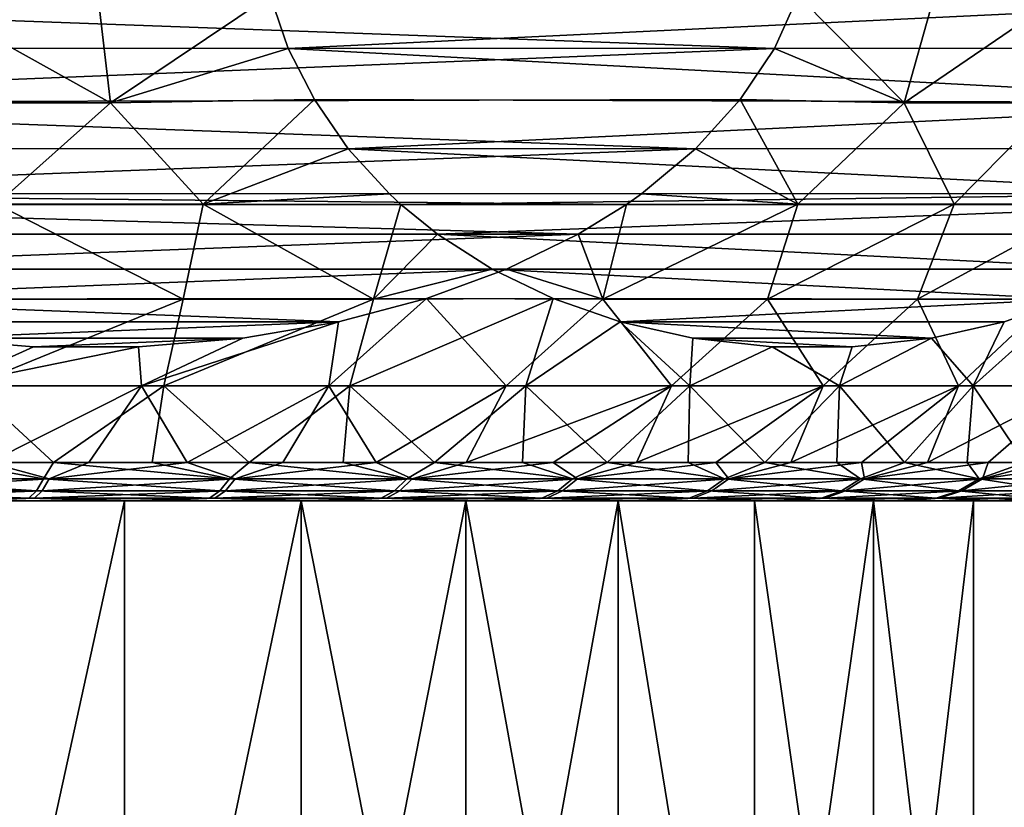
# Model space of a CAD drawing. Header units: metres. Extents: x -150 to 310, y -128 to 84.
# Tile 231 of 465: x 79.53 to 85.98, y 34.09 to 39.25. Entities that reach past the tile are written whole.
import ezdxf

# ---------------------------------------------------------------- set-up
doc = ezdxf.new("R2010")
doc.units = ezdxf.units.M
doc.layers.add('solid_26009703_SW0001', color=7, linetype='CONTINUOUS')
doc.layers.add('solid_26009703_SW0001_01', color=7, linetype='CONTINUOUS')

msp = doc.modelspace()

# ---------------------------------------------------------------- linework, layer by layer
at = {"layer": 'solid_26009703_SW0001'}
for points in [[(78.727852, 38.707348, 12.6068), (80.122719, 38.707348, 12.278869), (78.88015, 39.39843, 12.729935)], [(80.122719, 38.707348, 12.278869), (80.041283, 39.39843, 12.456953), (78.88015, 39.39843, 12.729935)], [(80.122719, 38.707348, 12.278869), (81.167763, 39.411186, 12.08179), (80.041283, 39.39843, 12.456953)], [(79.373932, 38.044098, 12.224487), (80.122719, 38.707348, 12.278869), (78.727852, 38.707348, 12.6068)], [(76.321724, 38.112812, -12.586742), (83.502274, 38.041786, -10.422909), (76.422478, 38.041771, -12.55638)], [(77.207138, 37.6175, -12.319926), (82.715981, 37.616787, -10.659857), (77.742134, 37.421524, -12.158709)], [(77.742134, 37.421524, -12.158709), (81.615921, 37.271812, -10.991355), (78.306305, 37.27232, -11.988697)], [(79.201126, 36.853291, 11.489237), (80.596863, 37.421936, 11.51524), (79.297058, 37.421936, 11.897963)], [(78.306305, 37.27232, -11.988697), (81.615921, 37.271812, -10.991355), (78.932907, 37.166004, -11.799873)], [(78.932907, 37.166004, -11.799873), (79.616821, 37.107979, -11.593778), (79.051361, 36.853291, -11.523418)], [(78.932907, 37.166004, -11.799873), (80.988846, 37.165607, -11.180322), (79.616821, 37.107979, -11.593778)], [(79.616821, 37.107979, -11.593778), (80.305092, 37.107845, -11.386369), (79.051361, 36.853291, -11.523418)], [(80.305092, 37.107845, -11.386369), (80.325539, 36.853291, -11.165299), (79.051361, 36.853291, -11.523418)], [(79.087769, 36.349998, 11.007087), (79.747643, 36.349998, 10.83076), (79.201126, 36.853291, 11.489237)], [(79.747643, 36.349998, 10.83076), (80.470528, 36.853291, 11.114565), (79.201126, 36.853291, 11.489237)], [(79.681992, 36.243534, 10.698792), (79.087769, 36.349998, 11.007087), (78.418427, 36.243534, 10.995857)], [(78.458076, 36.243534, -10.988866), (79.323883, 36.349998, -10.94889), (79.720566, 36.243534, -10.687244)], [(79.681992, 36.243534, 10.698792), (79.747643, 36.349998, 10.83076), (79.087769, 36.349998, 11.007087)], [(79.720566, 36.243534, -10.687244), (79.323883, 36.349998, -10.94889), (79.979813, 36.349998, -10.758412)], [(80.902534, 36.243534, 10.257043), (79.747643, 36.349998, 10.83076), (79.681992, 36.243534, 10.698792)], [(80.902534, 36.243534, 10.257043), (80.39566, 36.349998, 10.614912), (79.747643, 36.349998, 10.83076)], [(78.418427, 36.243534, 10.995857), (78.390503, 36.16465, 10.835794), (79.635674, 36.16465, 10.543053)], [(79.681992, 36.243534, 10.698792), (78.418427, 36.243534, 10.995857), (79.635674, 36.16465, 10.543053)], [(79.720566, 36.243534, -10.687244), (79.673683, 36.16465, -10.531673), (78.429573, 36.16465, -10.828904)], [(78.458076, 36.243534, -10.988866), (79.720566, 36.243534, -10.687244), (78.429573, 36.16465, -10.828904)], [(80.939499, 36.243534, -10.241096), (80.874878, 36.16465, -10.09202), (79.673683, 36.16465, -10.531673)], [(79.720566, 36.243534, -10.687244), (80.939499, 36.243534, -10.241096), (79.673683, 36.16465, -10.531673)], [(78.390503, 36.16465, 10.835794), (78.360588, 36.11628, 10.664363), (79.586067, 36.11628, 10.376253)], [(79.635674, 36.16465, 10.543053), (78.390503, 36.16465, 10.835794), (79.586067, 36.11628, 10.376253)], [(79.673683, 36.16465, -10.531673), (79.623474, 36.11628, -10.365054), (78.399048, 36.11628, -10.657583)], [(78.429573, 36.16465, -10.828904), (79.673683, 36.16465, -10.531673), (78.399048, 36.11628, -10.657583)], [(80.874878, 36.16465, -10.09202), (80.805664, 36.11628, -9.932357), (79.623474, 36.11628, -10.365054)], [(79.673683, 36.16465, -10.531673), (80.874878, 36.16465, -10.09202), (79.623474, 36.11628, -10.365054)], [(80.166733, 36.099998, 9.994311), (76.384674, 36.099998, 10.644735), (77.761963, 36.099998, 10.401186)], [(80.166733, 36.099998, 9.994311), (77.670601, 36.099998, 10.581158), (76.384674, 36.099998, 10.644735)], [(80.166733, 36.099998, 9.994311), (78.936302, 36.099998, 10.362735), (77.670601, 36.099998, 10.581158)], [(80.166733, 36.099998, 9.994311), (77.761963, 36.099998, 10.401186), (79.008423, 36.099998, 10.1724)], [(79.586067, 36.11628, 10.376253), (78.360588, 36.11628, 10.664363), (78.936302, 36.099998, 10.362735)], [(78.399048, 36.11628, -10.657583), (79.623474, 36.11628, -10.365054), (79.159637, 36.099998, -10.307978)], [(80.213852, 36.099998, -9.796956), (80.215408, 30.6, -9.796618), (79.007339, 30.6, -10.173064)], [(79.008423, 36.099998, -10.1724), (80.213852, 36.099998, -9.796956), (79.007339, 30.6, -10.173064)], [(80.380234, 36.099998, -9.912956), (80.213852, 36.099998, -9.796956), (79.008423, 36.099998, -10.1724)], [(79.159637, 36.099998, -10.307978), (80.380234, 36.099998, -9.912956), (79.008423, 36.099998, -10.1724)], [(79.623474, 36.11628, -10.365054), (80.380234, 36.099998, -9.912956), (79.159637, 36.099998, -10.307978)]]:
    msp.add_3dface(points, dxfattribs=at)
at = {"layer": 'solid_26009703_SW0001_01'}
for points in [[(75.300003, 39.398655, -12.894634), (84.629257, 39.411201, -10.083296), (84.472725, 39.063938, -10.130468)], [(75.451782, 39.064339, -12.848897), (75.300003, 39.398655, -12.894634), (84.472725, 39.063938, -10.130468)], [(80.122719, 38.707348, 12.278869), (81.286896, 39.063911, 11.969803), (81.167763, 39.411186, 12.08179)], [(88.267075, 39.398655, 5.408092), (81.167763, 39.411186, 12.08179), (81.286896, 39.063911, 11.969803)], [(88.151573, 39.06432, 5.516674), (88.267075, 39.398655, 5.408092), (81.286896, 39.063911, 11.969803)], [(85.323387, 38.707348, -9.275915), (84.472725, 39.063938, -10.130468), (84.629257, 39.411201, -10.083296)], [(85.323387, 38.707348, -9.275915), (84.629257, 39.411201, -10.083296), (85.517838, 39.39843, -9.294887)], [(85.323387, 38.707348, -9.275915), (85.517838, 39.39843, -9.294887), (86.335182, 39.39843, -8.425296)], [(86.305542, 38.707348, -8.230797), (85.323387, 38.707348, -9.275915), (86.335182, 39.39843, -8.425296)], [(75.692688, 38.707207, -12.776301), (75.451782, 39.064339, -12.848897), (84.472725, 39.063938, -10.130468)], [(75.692688, 38.707207, -12.776301), (84.472725, 39.063938, -10.130468), (84.248535, 38.728046, -10.198026)], [(80.122719, 38.707348, 12.278869), (81.457497, 38.728016, 11.809426), (81.286896, 39.063911, 11.969803)], [(87.968262, 38.707207, 5.688996), (88.151573, 39.06432, 5.516674), (81.286896, 39.063911, 11.969803)], [(87.968262, 38.707207, 5.688996), (81.286896, 39.063911, 11.969803), (81.457497, 38.728016, 11.809426)], [(85.323387, 38.707348, -9.275915), (84.248535, 38.728046, -10.198026), (84.472725, 39.063938, -10.130468)], [(75.692688, 38.707207, -12.776301), (84.248535, 38.728046, -10.198026), (83.956207, 38.406086, -10.286118)], [(80.72953, 38.044098, 11.824072), (81.457497, 38.728016, 11.809426), (80.122719, 38.707348, 12.278869)], [(80.72953, 38.044098, 11.824072), (81.679962, 38.406052, 11.600301), (81.457497, 38.728016, 11.809426)], [(87.968262, 38.707207, 5.688996), (81.457497, 38.728016, 11.809426), (81.679962, 38.406052, 11.600301)], [(84.625504, 38.044098, -9.574645), (83.956207, 38.406086, -10.286118), (84.248535, 38.728046, -10.198026)], [(84.625504, 38.044098, -9.574645), (84.248535, 38.728046, -10.198026), (85.323387, 38.707348, -9.275915)], [(75.967575, 38.406971, -12.693464), (75.692688, 38.707207, -12.776301), (83.956207, 38.406086, -10.286118)], [(79.373932, 38.044098, 12.224487), (80.72953, 38.044098, 11.824072), (80.122719, 38.707348, 12.278869)], [(87.759056, 38.406948, 5.885658), (87.968262, 38.707207, 5.688996), (81.679962, 38.406052, 11.600301)], [(85.650322, 38.044098, -8.600533), (84.625504, 38.044098, -9.574645), (85.323387, 38.707348, -9.275915)], [(85.650322, 38.044098, -8.600533), (85.323387, 38.707348, -9.275915), (86.305542, 38.707348, -8.230797)], [(86.559143, 38.044098, -7.517391), (85.650322, 38.044098, -8.600533), (86.305542, 38.707348, -8.230797)], [(76.321724, 38.112812, -12.586742), (75.967575, 38.406971, -12.693464), (83.956207, 38.406086, -10.286118)], [(76.321724, 38.112812, -12.586742), (83.956207, 38.406086, -10.286118), (83.601715, 38.111866, -10.392942)], [(80.72953, 38.044098, 11.824072), (81.949722, 38.111835, 11.34671), (81.679962, 38.406052, 11.600301)], [(87.489548, 38.112785, 6.139007), (87.759056, 38.406948, 5.885658), (81.679962, 38.406052, 11.600301)], [(87.489548, 38.112785, 6.139007), (81.679962, 38.406052, 11.600301), (81.949722, 38.111835, 11.34671)], [(84.625504, 38.044098, -9.574645), (83.601715, 38.111866, -10.392942), (83.956207, 38.406086, -10.286118)], [(76.321724, 38.112812, -12.586742), (83.601715, 38.111866, -10.392942), (83.502274, 38.041786, -10.422909)], [(80.72953, 38.044098, 11.824072), (82.025368, 38.041786, 11.275604), (81.949722, 38.111835, 11.34671)], [(87.489548, 38.112785, 6.139007), (81.949722, 38.111835, 11.34671), (82.025368, 38.041786, 11.275604)], [(87.489548, 38.112785, 6.139007), (82.025368, 38.041786, 11.275604), (87.412903, 38.041771, 6.211057)], [(84.625504, 38.044098, -9.574645), (83.502274, 38.041786, -10.422909), (83.601715, 38.111866, -10.392942)], [(76.422478, 38.041771, -12.55638), (83.502274, 38.041786, -10.422909), (83.186478, 37.846661, -10.518073)], [(76.736702, 37.847527, -12.461691), (76.422478, 38.041771, -12.55638), (83.186478, 37.846661, -10.518073)], [(79.373932, 38.044098, 12.224487), (79.297058, 37.421936, 11.897963), (80.596863, 37.421936, 11.51524)], [(79.373932, 38.044098, 12.224487), (80.596863, 37.421936, 11.51524), (80.72953, 38.044098, 11.824072)], [(80.72953, 38.044098, 11.824072), (80.596863, 37.421936, 11.51524), (81.846321, 37.421936, 10.990993)], [(80.72953, 38.044098, 11.824072), (81.846321, 37.421936, 10.990993), (82.025368, 38.041786, 11.275604)], [(82.265709, 37.846638, 11.049666), (82.025368, 38.041786, 11.275604), (81.846321, 37.421936, 10.990993)], [(87.412903, 38.041771, 6.211057), (82.025368, 38.041786, 11.275604), (82.265709, 37.846638, 11.049666)], [(87.173752, 37.8475, 6.435871), (87.412903, 38.041771, 6.211057), (82.265709, 37.846638, 11.049666)], [(83.186478, 37.846661, -10.518073), (83.502274, 38.041786, -10.422909), (83.347702, 37.421936, -10.123935)], [(84.625504, 38.044098, -9.574645), (84.428436, 37.421936, -9.301876), (83.347702, 37.421936, -10.123935)], [(84.625504, 38.044098, -9.574645), (83.347702, 37.421936, -10.123935), (83.502274, 38.041786, -10.422909)], [(85.650322, 38.044098, -8.600533), (85.411324, 37.421936, -8.365009), (84.428436, 37.421936, -9.301876)], [(85.650322, 38.044098, -8.600533), (84.428436, 37.421936, -9.301876), (84.625504, 38.044098, -9.574645)], [(86.559143, 38.044098, -7.517391), (86.284218, 37.421936, -7.324897), (85.411324, 37.421936, -8.365009)], [(86.559143, 38.044098, -7.517391), (85.411324, 37.421936, -8.365009), (85.650322, 38.044098, -8.600533)], [(77.207138, 37.6175, -12.319926), (76.736702, 37.847527, -12.461691), (83.186478, 37.846661, -10.518073)], [(77.207138, 37.6175, -12.319926), (83.186478, 37.846661, -10.518073), (82.715981, 37.616787, -10.659857)], [(82.623749, 37.616768, 10.713093), (82.265709, 37.846638, 11.049666), (81.846321, 37.421936, 10.990993)], [(86.81575, 37.617474, 6.772407), (87.173752, 37.8475, 6.435871), (82.265709, 37.846638, 11.049666)], [(86.81575, 37.617474, 6.772407), (82.265709, 37.846638, 11.049666), (82.623749, 37.616768, 10.713093)], [(82.715981, 37.616787, -10.659857), (83.186478, 37.846661, -10.518073), (83.347702, 37.421936, -10.123935)], [(77.742134, 37.421524, -12.158709), (82.715981, 37.616787, -10.659857), (82.191605, 37.424332, -10.817875)], [(83.022789, 37.424316, 10.33798), (82.623749, 37.616768, 10.713093), (81.846321, 37.421936, 10.990993)], [(82.191605, 37.424332, -10.817875), (82.715981, 37.616787, -10.659857), (83.347702, 37.421936, -10.123935)], [(86.81575, 37.617474, 6.772407), (82.623749, 37.616768, 10.713093), (86.408691, 37.421528, 7.155066)], [(86.408691, 37.421528, 7.155066), (82.623749, 37.616768, 10.713093), (83.022789, 37.424316, 10.33798)], [(77.742134, 37.421524, -12.158709), (82.191605, 37.424332, -10.817875), (81.615921, 37.271812, -10.991355)], [(79.201126, 36.853291, 11.489237), (80.470528, 36.853291, 11.114565), (80.596863, 37.421936, 11.51524)], [(80.470528, 36.853291, 11.114565), (81.846321, 37.421936, 10.990993), (80.596863, 37.421936, 11.51524)], [(80.470528, 36.853291, 11.114565), (81.689995, 36.853291, 10.600121), (81.846321, 37.421936, 10.990993)], [(82.191605, 37.424332, -10.817875), (82.714134, 36.853291, -10.034101), (81.551598, 36.853291, -10.66677)], [(81.615921, 37.271812, -10.991355), (82.191605, 37.424332, -10.817875), (81.551598, 36.853291, -10.66677)], [(81.689995, 36.853291, 10.600121), (83.022789, 37.424316, 10.33798), (81.846321, 37.421936, 10.990993)], [(81.689995, 36.853291, 10.600121), (82.8442, 36.853291, 9.952374), (83.022789, 37.424316, 10.33798)], [(82.191605, 37.424332, -10.817875), (83.347702, 37.421936, -10.123935), (82.714134, 36.853291, -10.034101)], [(83.347702, 37.421936, -10.123935), (83.798523, 36.853291, -9.275246), (82.714134, 36.853291, -10.034101)], [(82.8442, 36.853291, 9.952374), (83.460884, 37.271797, 9.926144), (83.022789, 37.424316, 10.33798)], [(86.408691, 37.421528, 7.155066), (83.022789, 37.424316, 10.33798), (83.460884, 37.271797, 9.926144)], [(83.347702, 37.421936, -10.123935), (84.428436, 37.421936, -9.301876), (83.798523, 36.853291, -9.275246)], [(86.408691, 37.421528, 7.155066), (83.460884, 37.271797, 9.926144), (85.979271, 37.272297, 7.558738)], [(84.428436, 37.421936, -9.301876), (84.79113, 36.853291, -8.39975), (83.798523, 36.853291, -9.275246)], [(84.428436, 37.421936, -9.301876), (85.411324, 37.421936, -8.365009), (84.79113, 36.853291, -8.39975)], [(85.411324, 37.421936, -8.365009), (85.679474, 36.853291, -7.418622), (84.79113, 36.853291, -8.39975)], [(85.411324, 37.421936, -8.365009), (86.284218, 37.421936, -7.324897), (85.679474, 36.853291, -7.418622)], [(86.284218, 37.421936, -7.324897), (86.452377, 36.853291, -6.3442), (85.679474, 36.853291, -7.418622)], [(85.775246, 36.853291, 7.298524), (86.408691, 37.421528, 7.155066), (85.979271, 37.272297, 7.558738)], [(85.775246, 36.853291, 7.298524), (86.534103, 36.853291, 6.214135), (86.408691, 37.421528, 7.155066)], [(78.932907, 37.166004, -11.799873), (81.615921, 37.271812, -10.991355), (80.988846, 37.165607, -11.180322)], [(81.615921, 37.271812, -10.991355), (81.551598, 36.853291, -10.66677), (80.325539, 36.853291, -11.165299)], [(80.988846, 37.165607, -11.180322), (81.615921, 37.271812, -10.991355), (80.325539, 36.853291, -11.165299)], [(82.8442, 36.853291, 9.952374), (83.918625, 36.853291, 9.179471), (83.460884, 37.271797, 9.926144)], [(85.979271, 37.272297, 7.558738), (83.460884, 37.271797, 9.926144), (85.502441, 37.165985, 8.006984)], [(85.502441, 37.165985, 8.006984), (83.460884, 37.271797, 9.926144), (83.938065, 37.165596, 9.477571)], [(83.918625, 36.853291, 9.179471), (83.938065, 37.165596, 9.477571), (83.460884, 37.271797, 9.926144)], [(85.775246, 36.853291, 7.298524), (85.979271, 37.272297, 7.558738), (85.502441, 37.165985, 8.006984)], [(79.616821, 37.107979, -11.593778), (80.988846, 37.165607, -11.180322), (80.305092, 37.107845, -11.386369)], [(80.305092, 37.107845, -11.386369), (80.988846, 37.165607, -11.180322), (80.325539, 36.853291, -11.165299)], [(83.918625, 36.853291, 9.179471), (84.458328, 37.107841, 8.9885), (83.938065, 37.165596, 9.477571)], [(83.918625, 36.853291, 9.179471), (84.89975, 36.853291, 8.29113), (84.458328, 37.107841, 8.9885)], [(85.502441, 37.165985, 8.006984), (83.938065, 37.165596, 9.477571), (84.982033, 37.107975, 8.49619)], [(84.982033, 37.107975, 8.49619), (83.938065, 37.165596, 9.477571), (84.458328, 37.107841, 8.9885)], [(84.89975, 36.853291, 8.29113), (84.982033, 37.107975, 8.49619), (84.458328, 37.107841, 8.9885)], [(84.89975, 36.853291, 8.29113), (85.502441, 37.165985, 8.006984), (84.982033, 37.107975, 8.49619)], [(84.89975, 36.853291, 8.29113), (85.775246, 36.853291, 7.298524), (85.502441, 37.165985, 8.006984)], [(79.323883, 36.349998, -10.94889), (79.051361, 36.853291, -11.523418), (80.325539, 36.853291, -11.165299)], [(79.979813, 36.349998, -10.758412), (79.323883, 36.349998, -10.94889), (80.325539, 36.853291, -11.165299)], [(79.747643, 36.349998, 10.83076), (80.39566, 36.349998, 10.614912), (80.470528, 36.853291, 11.114565)], [(80.623039, 36.349998, -10.52868), (79.979813, 36.349998, -10.758412), (80.325539, 36.853291, -11.165299)], [(80.623039, 36.349998, -10.52868), (80.325539, 36.853291, -11.165299), (81.551598, 36.853291, -10.66677)], [(80.39566, 36.349998, 10.614912), (81.029465, 36.349998, 10.360332), (80.470528, 36.853291, 11.114565)], [(81.029465, 36.349998, 10.360332), (81.689995, 36.853291, 10.600121), (80.470528, 36.853291, 11.114565)], [(81.251221, 36.349998, -10.260529), (80.623039, 36.349998, -10.52868), (81.551598, 36.853291, -10.66677)], [(81.029465, 36.349998, 10.360332), (81.646744, 36.349998, 10.067948), (81.689995, 36.853291, 10.600121)], [(81.862068, 36.349998, -9.954938), (81.251221, 36.349998, -10.260529), (81.551598, 36.853291, -10.66677)], [(81.862068, 36.349998, -9.954938), (81.551598, 36.853291, -10.66677), (82.714134, 36.853291, -10.034101)], [(81.646744, 36.349998, 10.067948), (82.245239, 36.349998, 9.738828), (81.689995, 36.853291, 10.600121)], [(82.245239, 36.349998, 9.738828), (82.8442, 36.853291, 9.952374), (81.689995, 36.853291, 10.600121)], [(82.453346, 36.349998, -9.613021), (81.862068, 36.349998, -9.954938), (82.714134, 36.853291, -10.034101)], [(82.245239, 36.349998, 9.738828), (82.822769, 36.349998, 9.374171), (82.8442, 36.853291, 9.952374)], [(82.453346, 36.349998, -9.613021), (82.714134, 36.853291, -10.034101), (83.798523, 36.853291, -9.275246)], [(83.022911, 36.349998, -9.236026), (82.453346, 36.349998, -9.613021), (83.798523, 36.853291, -9.275246)], [(82.822769, 36.349998, 9.374171), (83.377235, 36.349998, 8.975309), (82.8442, 36.853291, 9.952374)], [(83.377235, 36.349998, 8.975309), (83.918625, 36.853291, 9.179471), (82.8442, 36.853291, 9.952374)], [(83.568672, 36.349998, -8.825329), (83.022911, 36.349998, -9.236026), (83.798523, 36.853291, -9.275246)], [(83.377235, 36.349998, 8.975309), (83.906601, 36.349998, 8.543697), (83.918625, 36.853291, 9.179471)], [(83.568672, 36.349998, -8.825329), (83.798523, 36.853291, -9.275246), (84.79113, 36.853291, -8.39975)], [(84.088638, 36.349998, -8.38243), (83.568672, 36.349998, -8.825329), (84.79113, 36.853291, -8.39975)], [(83.906601, 36.349998, 8.543697), (84.408943, 36.349998, 8.080912), (83.918625, 36.853291, 9.179471)], [(84.408943, 36.349998, 8.080912), (84.89975, 36.853291, 8.29113), (83.918625, 36.853291, 9.179471)], [(84.58091, 36.349998, -7.908945), (84.088638, 36.349998, -8.38243), (84.79113, 36.853291, -8.39975)], [(84.408943, 36.349998, 8.080912), (84.882423, 36.349998, 7.58864), (84.89975, 36.853291, 8.29113)], [(84.58091, 36.349998, -7.908945), (84.79113, 36.853291, -8.39975), (85.679474, 36.853291, -7.418622)], [(85.043701, 36.349998, -7.406602), (84.58091, 36.349998, -7.908945), (85.679474, 36.853291, -7.418622)], [(84.882423, 36.349998, 7.58864), (85.325325, 36.349998, 7.068678), (84.89975, 36.853291, 8.29113)], [(85.325325, 36.349998, 7.068678), (85.775246, 36.853291, 7.298524), (84.89975, 36.853291, 8.29113)], [(85.475311, 36.349998, -6.877233), (85.043701, 36.349998, -7.406602), (85.679474, 36.853291, -7.418622)], [(85.325325, 36.349998, 7.068678), (85.736015, 36.349998, 6.522923), (85.775246, 36.853291, 7.298524)], [(85.475311, 36.349998, -6.877233), (85.679474, 36.853291, -7.418622), (86.452377, 36.853291, -6.3442)], [(85.874176, 36.349998, -6.32277), (85.475311, 36.349998, -6.877233), (86.452377, 36.853291, -6.3442)], [(85.736015, 36.349998, 6.522923), (86.113014, 36.349998, 5.953363), (85.775246, 36.853291, 7.298524)], [(86.113014, 36.349998, 5.953363), (86.534103, 36.853291, 6.214135), (85.775246, 36.853291, 7.298524)], [(86.238831, 36.349998, -5.745236), (85.874176, 36.349998, -6.32277), (86.452377, 36.853291, -6.3442)], [(79.720566, 36.243534, -10.687244), (79.979813, 36.349998, -10.758412), (80.623039, 36.349998, -10.52868)], [(79.720566, 36.243534, -10.687244), (80.623039, 36.349998, -10.52868), (80.939499, 36.243534, -10.241096)], [(80.902534, 36.243534, 10.257043), (81.029465, 36.349998, 10.360332), (80.39566, 36.349998, 10.614912)], [(80.939499, 36.243534, -10.241096), (80.623039, 36.349998, -10.52868), (81.251221, 36.349998, -10.260529)], [(82.063538, 36.243534, 9.676586), (81.029465, 36.349998, 10.360332), (80.902534, 36.243534, 10.257043)], [(80.939499, 36.243534, -10.241096), (81.251221, 36.349998, -10.260529), (81.862068, 36.349998, -9.954938)], [(80.939499, 36.243534, -10.241096), (81.862068, 36.349998, -9.954938), (82.098404, 36.243534, -9.656455)], [(82.063538, 36.243534, 9.676586), (81.646744, 36.349998, 10.067948), (81.029465, 36.349998, 10.360332)], [(82.063538, 36.243534, 9.676586), (82.245239, 36.349998, 9.738828), (81.646744, 36.349998, 10.067948)], [(82.098404, 36.243534, -9.656455), (81.862068, 36.349998, -9.954938), (82.453346, 36.349998, -9.613021)], [(83.1493, 36.243534, 8.965269), (82.245239, 36.349998, 9.738828), (82.063538, 36.243534, 9.676586)], [(82.098404, 36.243534, -9.656455), (82.453346, 36.349998, -9.613021), (83.022911, 36.349998, -9.236026)], [(82.098404, 36.243534, -9.656455), (83.022911, 36.349998, -9.236026), (83.181595, 36.243534, -8.941227)], [(83.1493, 36.243534, 8.965269), (82.822769, 36.349998, 9.374171), (82.245239, 36.349998, 9.738828)], [(83.1493, 36.243534, 8.965269), (83.377235, 36.349998, 8.975309), (82.822769, 36.349998, 9.374171)], [(83.181595, 36.243534, -8.941227), (83.022911, 36.349998, -9.236026), (83.568672, 36.349998, -8.825329)], [(84.145142, 36.243534, 8.132713), (83.377235, 36.349998, 8.975309), (83.1493, 36.243534, 8.965269)], [(83.181595, 36.243534, -8.941227), (83.568672, 36.349998, -8.825329), (84.088638, 36.349998, -8.38243)], [(83.181595, 36.243534, -8.941227), (84.088638, 36.349998, -8.38243), (84.174431, 36.243534, -8.105083)], [(84.145142, 36.243534, 8.132713), (83.906601, 36.349998, 8.543697), (83.377235, 36.349998, 8.975309)], [(84.145142, 36.243534, 8.132713), (84.408943, 36.349998, 8.080912), (83.906601, 36.349998, 8.543697)], [(84.174431, 36.243534, -8.105083), (84.088638, 36.349998, -8.38243), (84.58091, 36.349998, -7.908945)], [(85.037598, 36.243534, 7.190176), (84.408943, 36.349998, 8.080912), (84.145142, 36.243534, 8.132713)], [(84.174431, 36.243534, -8.105083), (84.58091, 36.349998, -7.908945), (85.043701, 36.349998, -7.406602)], [(84.174431, 36.243534, -8.105083), (85.043701, 36.349998, -7.406602), (85.063477, 36.243534, -7.159334)], [(85.037598, 36.243534, 7.190176), (84.882423, 36.349998, 7.58864), (84.408943, 36.349998, 8.080912)], [(85.037598, 36.243534, 7.190176), (85.325325, 36.349998, 7.068678), (84.882423, 36.349998, 7.58864)], [(85.814598, 36.243534, 6.150403), (85.325325, 36.349998, 7.068678), (85.037598, 36.243534, 7.190176)], [(85.063477, 36.243534, -7.159334), (85.043701, 36.349998, -7.406602), (85.475311, 36.349998, -6.877233)], [(85.063477, 36.243534, -7.159334), (85.475311, 36.349998, -6.877233), (85.874176, 36.349998, -6.32277)], [(85.063477, 36.243534, -7.159334), (85.874176, 36.349998, -6.32277), (85.836723, 36.243534, -6.116765)], [(85.814598, 36.243534, 6.150403), (85.736015, 36.349998, 6.522923), (85.325325, 36.349998, 7.068678)], [(85.814598, 36.243534, 6.150403), (86.113014, 36.349998, 5.953363), (85.736015, 36.349998, 6.522923)], [(86.465637, 36.243534, 5.027457), (86.113014, 36.349998, 5.953363), (85.814598, 36.243534, 6.150403)], [(85.836723, 36.243534, -6.116765), (85.874176, 36.349998, -6.32277), (86.238831, 36.349998, -5.745236)], [(85.836723, 36.243534, -6.116765), (86.238831, 36.349998, -5.745236), (86.567947, 36.349998, -5.146739)], [(85.836723, 36.243534, -6.116765), (86.567947, 36.349998, -5.146739), (86.483704, 36.243534, -4.991478)], [(79.681992, 36.243534, 10.698792), (79.635674, 36.16465, 10.543053), (80.838448, 36.16465, 10.107735)], [(80.902534, 36.243534, 10.257043), (79.681992, 36.243534, 10.698792), (80.838448, 36.16465, 10.107735)], [(80.902534, 36.243534, 10.257043), (80.838448, 36.16465, 10.107735), (81.982552, 36.16465, 9.535727)], [(82.098404, 36.243534, -9.656455), (82.016907, 36.16465, -9.515889), (80.874878, 36.16465, -10.09202)], [(80.939499, 36.243534, -10.241096), (82.098404, 36.243534, -9.656455), (80.874878, 36.16465, -10.09202)], [(82.063538, 36.243534, 9.676586), (80.902534, 36.243534, 10.257043), (81.982552, 36.16465, 9.535727)], [(82.063538, 36.243534, 9.676586), (81.982552, 36.16465, 9.535727), (83.052505, 36.16465, 8.834764)], [(83.181595, 36.243534, -8.941227), (83.084335, 36.16465, -8.811072), (82.016907, 36.16465, -9.515889)], [(82.098404, 36.243534, -9.656455), (83.181595, 36.243534, -8.941227), (82.016907, 36.16465, -9.515889)], [(83.1493, 36.243534, 8.965269), (82.063538, 36.243534, 9.676586), (83.052505, 36.16465, 8.834764)], [(83.1493, 36.243534, 8.965269), (83.052505, 36.16465, 8.834764), (84.033852, 36.16465, 8.014328)], [(84.174431, 36.243534, -8.105083), (84.062714, 36.16465, -7.987101), (83.084335, 36.16465, -8.811072)], [(83.181595, 36.243534, -8.941227), (84.174431, 36.243534, -8.105083), (83.084335, 36.16465, -8.811072)], [(84.145142, 36.243534, 8.132713), (83.1493, 36.243534, 8.965269), (84.033852, 36.16465, 8.014328)], [(84.145142, 36.243534, 8.132713), (84.033852, 36.16465, 8.014328), (84.913322, 36.16465, 7.08551)], [(85.063477, 36.243534, -7.159334), (84.93882, 36.16465, -7.055118), (84.062714, 36.16465, -7.987101)], [(84.174431, 36.243534, -8.105083), (85.063477, 36.243534, -7.159334), (84.062714, 36.16465, -7.987101)], [(85.037598, 36.243534, 7.190176), (84.145142, 36.243534, 8.132713), (84.913322, 36.16465, 7.08551)], [(85.037598, 36.243534, 7.190176), (84.913322, 36.16465, 7.08551), (85.679008, 36.16465, 6.060874)], [(85.836723, 36.243534, -6.116765), (85.700813, 36.16465, -6.027726), (84.93882, 36.16465, -7.055118)], [(85.063477, 36.243534, -7.159334), (85.836723, 36.243534, -6.116765), (84.93882, 36.16465, -7.055118)], [(85.814598, 36.243534, 6.150403), (85.037598, 36.243534, 7.190176), (85.679008, 36.16465, 6.060874)], [(85.814598, 36.243534, 6.150403), (85.679008, 36.16465, 6.060874), (86.320572, 36.16465, 4.954274)], [(86.483704, 36.243534, -4.991478), (86.338379, 36.16465, -4.918819), (85.700813, 36.16465, -6.027726)], [(85.836723, 36.243534, -6.116765), (86.483704, 36.243534, -4.991478), (85.700813, 36.16465, -6.027726)], [(86.465637, 36.243534, 5.027457), (85.814598, 36.243534, 6.150403), (86.320572, 36.16465, 4.954274)], [(79.635674, 36.16465, 10.543053), (79.586067, 36.11628, 10.376253), (80.769806, 36.11628, 9.947823)], [(80.838448, 36.16465, 10.107735), (79.635674, 36.16465, 10.543053), (80.769806, 36.11628, 9.947823)], [(80.838448, 36.16465, 10.107735), (80.769806, 36.11628, 9.947823), (81.895813, 36.11628, 9.384864)], [(82.016907, 36.16465, -9.515889), (81.929626, 36.11628, -9.36534), (80.805664, 36.11628, -9.932357)], [(80.874878, 36.16465, -10.09202), (82.016907, 36.16465, -9.515889), (80.805664, 36.11628, -9.932357)], [(81.982552, 36.16465, 9.535727), (80.838448, 36.16465, 10.107735), (81.895813, 36.11628, 9.384864)], [(81.982552, 36.16465, 9.535727), (81.895813, 36.11628, 9.384864), (82.948845, 36.11628, 8.694992)], [(83.084335, 36.16465, -8.811072), (82.980164, 36.11628, -8.671675), (81.929626, 36.11628, -9.36534)], [(82.016907, 36.16465, -9.515889), (83.084335, 36.16465, -8.811072), (81.929626, 36.11628, -9.36534)], [(83.052505, 36.16465, 8.834764), (81.982552, 36.16465, 9.535727), (82.948845, 36.11628, 8.694992)], [(83.052505, 36.16465, 8.834764), (82.948845, 36.11628, 8.694992), (83.914665, 36.11628, 7.887535)], [(84.062714, 36.16465, -7.987101), (83.943069, 36.11628, -7.860739), (82.980164, 36.11628, -8.671675)], [(83.084335, 36.16465, -8.811072), (84.062714, 36.16465, -7.987101), (82.980164, 36.11628, -8.671675)], [(84.033852, 36.16465, 8.014328), (83.052505, 36.16465, 8.834764), (83.914665, 36.11628, 7.887535)], [(84.033852, 36.16465, 8.014328), (83.914665, 36.11628, 7.887535), (84.780212, 36.11628, 6.973412)], [(84.93882, 36.16465, -7.055118), (84.805313, 36.11628, -6.9435), (83.943069, 36.11628, -7.860739)], [(84.062714, 36.16465, -7.987101), (84.93882, 36.16465, -7.055118), (83.943069, 36.11628, -7.860739)], [(84.913322, 36.16465, 7.08551), (84.033852, 36.16465, 8.014328), (84.780212, 36.11628, 6.973412)], [(84.913322, 36.16465, 7.08551), (84.780212, 36.11628, 6.973412), (85.533791, 36.11628, 5.964986)], [(85.700813, 36.16465, -6.027726), (85.555244, 36.11628, -5.932362), (84.805313, 36.11628, -6.9435)], [(84.93882, 36.16465, -7.055118), (85.700813, 36.16465, -6.027726), (84.805313, 36.11628, -6.9435)], [(85.679008, 36.16465, 6.060874), (84.913322, 36.16465, 7.08551), (85.533791, 36.11628, 5.964986)], [(85.679008, 36.16465, 6.060874), (85.533791, 36.11628, 5.964986), (86.165199, 36.11628, 4.875894)], [(86.338379, 36.16465, -4.918819), (86.182724, 36.11628, -4.841), (85.555244, 36.11628, -5.932362)], [(85.700813, 36.16465, -6.027726), (86.338379, 36.16465, -4.918819), (85.555244, 36.11628, -5.932362)], [(86.320572, 36.16465, 4.954274), (85.679008, 36.16465, 6.060874), (86.165199, 36.11628, 4.875894)], [(79.586067, 36.11628, 10.376253), (78.936302, 36.099998, 10.362735), (80.166733, 36.099998, 9.994311)], [(79.008423, 36.099998, 10.1724), (79.007339, 30.6, 10.173064), (80.215408, 30.6, 9.796618)], [(80.213852, 36.099998, 9.796956), (79.008423, 36.099998, 10.1724), (80.215408, 30.6, 9.796618)], [(80.166733, 36.099998, 9.994311), (79.008423, 36.099998, 10.1724), (80.213852, 36.099998, 9.796956)], [(80.769806, 36.11628, 9.947823), (79.586067, 36.11628, 10.376253), (80.166733, 36.099998, 9.994311)], [(79.623474, 36.11628, -10.365054), (80.805664, 36.11628, -9.932357), (80.380234, 36.099998, -9.912956)], [(80.769806, 36.11628, 9.947823), (80.166733, 36.099998, 9.994311), (81.346283, 36.099998, 9.478251)], [(81.346283, 36.099998, 9.478251), (80.166733, 36.099998, 9.994311), (80.213852, 36.099998, 9.796956)], [(80.213852, 36.099998, -9.796956), (81.370415, 36.099998, -9.276491), (80.215408, 30.6, -9.796618)], [(81.548157, 36.099998, -9.37272), (81.370415, 36.099998, -9.276491), (80.213852, 36.099998, -9.796956)], [(80.380234, 36.099998, -9.912956), (81.548157, 36.099998, -9.37272), (80.213852, 36.099998, -9.796956)], [(81.370415, 36.099998, 9.276491), (80.213852, 36.099998, 9.796956), (80.215408, 30.6, 9.796618)], [(81.346283, 36.099998, 9.478251), (80.213852, 36.099998, 9.796956), (81.370415, 36.099998, 9.276491)], [(81.370415, 36.099998, -9.276491), (81.369225, 30.6, -9.277318), (80.215408, 30.6, -9.796618)], [(81.370415, 36.099998, 9.276491), (80.215408, 30.6, 9.796618), (81.369225, 30.6, 9.277318)], [(80.805664, 36.11628, -9.932357), (81.548157, 36.099998, -9.37272), (80.380234, 36.099998, -9.912956)], [(81.895813, 36.11628, 9.384864), (80.769806, 36.11628, 9.947823), (81.346283, 36.099998, 9.478251)], [(80.805664, 36.11628, -9.932357), (81.929626, 36.11628, -9.36534), (81.548157, 36.099998, -9.37272)], [(81.895813, 36.11628, 9.384864), (81.346283, 36.099998, 9.478251), (82.451164, 36.099998, 8.826695)], [(82.451164, 36.099998, 8.826695), (81.346283, 36.099998, 9.478251), (81.370415, 36.099998, 9.276491)], [(82.450935, 36.099998, -8.622966), (82.451904, 30.6, -8.622808), (81.369225, 30.6, -9.277318)], [(81.370415, 36.099998, -9.276491), (82.450935, 36.099998, -8.622966), (81.369225, 30.6, -9.277318)], [(81.370415, 36.099998, 9.276491), (81.369225, 30.6, 9.277318), (82.451904, 30.6, 8.622808)], [(82.640503, 36.099998, -8.695765), (82.450935, 36.099998, -8.622966), (81.370415, 36.099998, -9.276491)], [(81.548157, 36.099998, -9.37272), (82.640503, 36.099998, -8.695765), (81.370415, 36.099998, -9.276491)], [(82.450935, 36.099998, 8.622966), (81.370415, 36.099998, 9.276491), (82.451904, 30.6, 8.622808)], [(82.451164, 36.099998, 8.826695), (81.370415, 36.099998, 9.276491), (82.450935, 36.099998, 8.622966)], [(81.929626, 36.11628, -9.36534), (82.640503, 36.099998, -8.695765), (81.548157, 36.099998, -9.37272)], [(82.948845, 36.11628, 8.694992), (81.895813, 36.11628, 9.384864), (82.451164, 36.099998, 8.826695)], [(81.929626, 36.11628, -9.36534), (82.980164, 36.11628, -8.671675), (82.640503, 36.099998, -8.695765)], [(82.450935, 36.099998, -8.622966), (83.448273, 36.099998, -7.842151), (82.451904, 30.6, -8.622808)], [(83.642883, 36.099998, -7.893634), (83.448273, 36.099998, -7.842151), (82.450935, 36.099998, -8.622966)], [(82.640503, 36.099998, -8.695765), (83.642883, 36.099998, -7.893634), (82.450935, 36.099998, -8.622966)], [(82.450935, 36.099998, 8.622966), (82.451904, 30.6, 8.622808), (83.447823, 30.6, 7.842559)], [(83.448273, 36.099998, 7.842151), (82.450935, 36.099998, 8.622966), (83.447823, 30.6, 7.842559)], [(83.474014, 36.099998, 8.043085), (82.450935, 36.099998, 8.622966), (83.448273, 36.099998, 7.842151)], [(83.474014, 36.099998, 8.043085), (82.451164, 36.099998, 8.826695), (82.450935, 36.099998, 8.622966)], [(82.948845, 36.11628, 8.694992), (82.451164, 36.099998, 8.826695), (83.474014, 36.099998, 8.043085)], [(83.448273, 36.099998, -7.842151), (83.447823, 30.6, -7.842559), (82.451904, 30.6, -8.622808)], [(82.980164, 36.11628, -8.671675), (83.642883, 36.099998, -7.893634), (82.640503, 36.099998, -8.695765)], [(83.914665, 36.11628, 7.887535), (82.948845, 36.11628, 8.694992), (83.474014, 36.099998, 8.043085)], [(82.980164, 36.11628, -8.671675), (83.943069, 36.11628, -7.860739), (83.642883, 36.099998, -7.893634)], [(83.448273, 36.099998, -7.842151), (84.342476, 30.6, -6.947922), (83.447823, 30.6, -7.842559)], [(83.448273, 36.099998, 7.842151), (83.447823, 30.6, 7.842559), (84.342476, 30.6, 6.947922)], [(83.448273, 36.099998, -7.842151), (84.342377, 36.099998, -6.947329), (84.342476, 30.6, -6.947922)], [(84.543808, 36.099998, -6.972939), (84.342377, 36.099998, -6.947329), (83.448273, 36.099998, -7.842151)], [(83.642883, 36.099998, -7.893634), (84.543808, 36.099998, -6.972939), (83.448273, 36.099998, -7.842151)], [(84.342377, 36.099998, 6.947329), (83.448273, 36.099998, 7.842151), (84.342476, 30.6, 6.947922)], [(84.390732, 36.099998, 7.145576), (83.448273, 36.099998, 7.842151), (84.342377, 36.099998, 6.947329)], [(84.390732, 36.099998, 7.145576), (83.474014, 36.099998, 8.043085), (83.448273, 36.099998, 7.842151)], [(83.914665, 36.11628, 7.887535), (83.474014, 36.099998, 8.043085), (84.390732, 36.099998, 7.145576)], [(83.943069, 36.11628, -7.860739), (84.543808, 36.099998, -6.972939), (83.642883, 36.099998, -7.893634)], [(84.780212, 36.11628, 6.973412), (83.914665, 36.11628, 7.887535), (84.390732, 36.099998, 7.145576)], [(83.943069, 36.11628, -7.860739), (84.805313, 36.11628, -6.9435), (84.543808, 36.099998, -6.972939)], [(84.342377, 36.099998, -6.947329), (85.122032, 36.099998, -5.952891), (84.342476, 30.6, -6.947922)], [(84.543808, 36.099998, -6.972939), (85.122032, 36.099998, -5.952891), (84.342377, 36.099998, -6.947329)], [(84.342377, 36.099998, 6.947329), (84.342476, 30.6, 6.947922), (85.122803, 30.6, 5.951912)], [(85.122032, 36.099998, 5.952891), (84.342377, 36.099998, 6.947329), (85.122803, 30.6, 5.951912)], [(85.195595, 36.099998, 6.141532), (84.342377, 36.099998, 6.947329), (85.122032, 36.099998, 5.952891)], [(85.195595, 36.099998, 6.141532), (84.390732, 36.099998, 7.145576), (84.342377, 36.099998, 6.947329)], [(85.122032, 36.099998, -5.952891), (85.122803, 30.6, -5.951912), (84.342476, 30.6, -6.947922)], [(84.780212, 36.11628, 6.973412), (84.390732, 36.099998, 7.145576), (85.195595, 36.099998, 6.141532)], [(84.805313, 36.11628, -6.9435), (85.324226, 36.099998, -5.954702), (84.543808, 36.099998, -6.972939)], [(84.543808, 36.099998, -6.972939), (85.324226, 36.099998, -5.954702), (85.122032, 36.099998, -5.952891)], [(85.533791, 36.11628, 5.964986), (84.780212, 36.11628, 6.973412), (85.195595, 36.099998, 6.141532)], [(84.805313, 36.11628, -6.9435), (85.555244, 36.11628, -5.932362), (85.324226, 36.099998, -5.954702)], [(85.122032, 36.099998, -5.952891), (85.777679, 36.099998, -4.86781), (85.122803, 30.6, -5.951912)], [(85.324226, 36.099998, -5.954702), (85.777679, 36.099998, -4.86781), (85.122032, 36.099998, -5.952891)], [(85.122032, 36.099998, 5.952891), (85.122803, 30.6, 5.951912), (85.777405, 30.6, 4.869058)], [(85.777679, 36.099998, 4.86781), (85.122032, 36.099998, 5.952891), (85.777405, 30.6, 4.869058)], [(85.871872, 36.099998, 5.048769), (85.122032, 36.099998, 5.952891), (85.777679, 36.099998, 4.86781)], [(85.871872, 36.099998, 5.048769), (85.195595, 36.099998, 6.141532), (85.122032, 36.099998, 5.952891)], [(85.777679, 36.099998, -4.86781), (85.777405, 30.6, -4.869058), (85.122803, 30.6, -5.951912)], [(85.533791, 36.11628, 5.964986), (85.195595, 36.099998, 6.141532), (85.871872, 36.099998, 5.048769)], [(85.555244, 36.11628, -5.932362), (85.97934, 36.099998, -4.844717), (85.324226, 36.099998, -5.954702)], [(85.324226, 36.099998, -5.954702), (85.97934, 36.099998, -4.844717), (85.777679, 36.099998, -4.86781)], [(86.165199, 36.11628, 4.875894), (85.533791, 36.11628, 5.964986), (85.871872, 36.099998, 5.048769)], [(85.555244, 36.11628, -5.932362), (86.182724, 36.11628, -4.841), (85.97934, 36.099998, -4.844717)], [(86.295845, 36.099998, -3.716635), (86.296646, 30.6, -3.715331), (85.777405, 30.6, -4.869058)], [(85.777679, 36.099998, -4.86781), (86.295845, 36.099998, -3.716635), (85.777405, 30.6, -4.869058)], [(86.295845, 36.099998, 3.716635), (85.777405, 30.6, 4.869058), (86.296646, 30.6, 3.715331)], [(86.295845, 36.099998, 3.716635), (85.777679, 36.099998, 4.86781), (85.777405, 30.6, 4.869058)], [(85.97934, 36.099998, -4.844717), (86.295845, 36.099998, -3.716635), (85.777679, 36.099998, -4.86781)], [(86.411842, 36.099998, 3.884031), (85.777679, 36.099998, 4.86781), (86.295845, 36.099998, 3.716635)], [(86.411842, 36.099998, 3.884031), (85.871872, 36.099998, 5.048769), (85.777679, 36.099998, 4.86781)], [(86.165199, 36.11628, 4.875894), (85.871872, 36.099998, 5.048769), (86.411842, 36.099998, 3.884031)]]:
    msp.add_3dface(points, dxfattribs=at)

doc.saveas('drawing.dxf')
